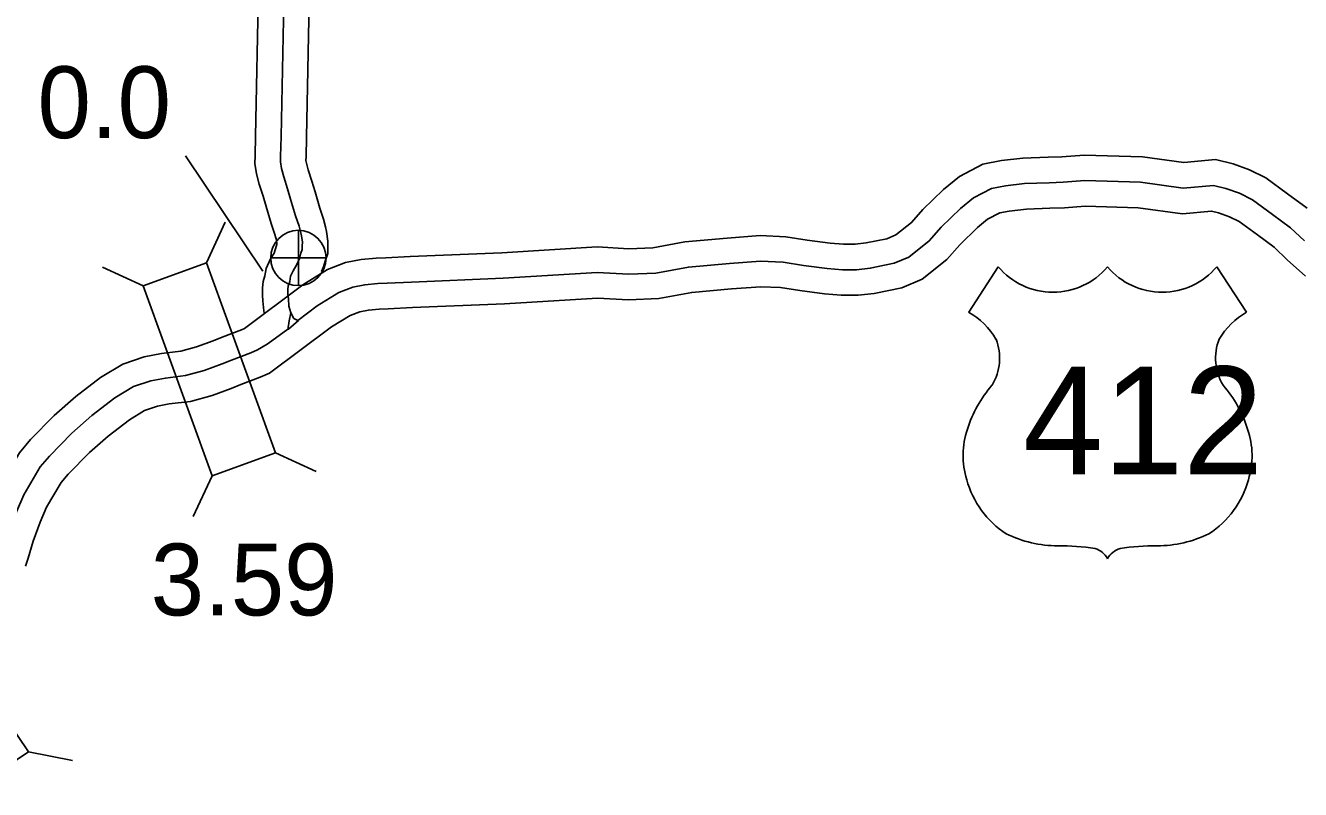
# Model space of a CAD drawing. Extents: x -83719 to 153526, y -11835 to 11446.
# Drawn here: x 9167.7 to 9417.8, y -981.2 to -831.4 of the extents above; entities that cross this region are included whole.
import ezdxf

# ---------------------------------------------------------------- set-up
doc = ezdxf.new("R2010")
doc.units = 0
for name, color, linetype in [('Level 11', 7, 'Continuous'), ('Level 15', 7, 'Continuous'), ('Level 20', 7, 'Continuous'), ('Level 22', 7, 'Continuous'), ('Level 25', 7, 'Continuous'), ('Level 26', 7, 'Continuous'), ('Level 58', 7, 'Continuous'), ('Level 59', 7, 'Continuous')]:
    doc.layers.add(name, color=color, linetype=linetype)

msp = doc.modelspace()

# ---------------------------------------------------------------- linework, layer by layer
at = {"layer": 'Level 11'}
for points in [[(9214.51, -887.73), (9214.4, -887.34), (9214.26, -885.39), (9214.17, -884.25), (9214.17, -882.82), (9214.31, -881.56), (9214.62, -880.45), (9214.89, -879.02), (9215.76, -877.13), (9216.43, -876.02), (9216.68, -875.41), (9216.93, -874.55), (9216.96, -874.48), (9216.97, -874.13), (9216.89, -873.53), (9216.82, -873.2), (9216.55, -872.19), (9215.9, -870.19), (9214.9, -866.86), (9214.31, -864.88), (9213.54, -862.52), (9213, -860.51), (9212.68, -858.49), (9212.72, -856.94), (9212.81, -853.09), (9213.4, -823.92)], [(9225.76, -879.62), (9226.13, -878.73), (9226.47, -877.58), (9226.97, -876.12), (9226.96, -874.67), (9227.01, -873.67), (9226.74, -871.79), (9226.54, -870.86), (9226.14, -869.34), (9225.44, -867.2), (9224.48, -864), (9223.86, -861.91), (9223.14, -859.68), (9222.8, -858.42), (9222.7, -857.84), (9222.72, -857.18), (9222.8, -853.29), (9223.41, -823.52)]]:
    msp.add_lwpolyline(points, dxfattribs=at)
at = {"layer": 'Level 15'}
for points in [[(9419.05, -867.22), (9415.21, -864.4), (9410.97, -861.3), (9407.76, -859.69), (9404.56, -858.54), (9401.07, -857.69), (9394.85, -858.24), (9386.76, -857.14), (9375.32, -856.81), (9370.92, -857.14), (9368.27, -857.25), (9363.28, -857.4), (9359.11, -857.9), (9355.48, -858.58), (9350.85, -861.02), (9347.75, -863.55), (9343.66, -867.5), (9341.47, -870.03), (9338.4, -872.46), (9336.6, -873.22), (9332.57, -874.03), (9330.4, -874.29), (9328.11, -874.3), (9325.49, -874.07), (9320.99, -873.48), (9316.79, -872.83), (9311.76, -872.59), (9305.34, -873.07), (9297.02, -873.8), (9290.75, -874.97), (9286.03, -875.17), (9279.82, -874.82), (9261.12, -875.95), (9243.16, -876.72), (9238.38, -876.94), (9236.45, -877.02), (9233.53, -877.27), (9230.48, -877.88), (9226.89, -879.25), (9222.08, -882.24), (9210.62, -890.81)], [(9418.77, -880.52), (9415.15, -877.33), (9412.61, -874.89), (9409.3, -872.47), (9405.74, -869.86), (9403.81, -868.89), (9401.68, -868.13), (9400.31, -867.8), (9394.62, -868.3), (9385.94, -867.12), (9375.55, -866.82), (9371.5, -867.12), (9368.63, -867.24), (9364.03, -867.39), (9360.63, -867.79), (9358.81, -868.13), (9356.4, -869.4), (9354.4, -871.03), (9350.93, -874.38), (9348.42, -877.28), (9343.54, -881.15), (9339.56, -882.82), (9334.15, -883.92), (9331, -884.29), (9327.7, -884.3), (9324.4, -884.02), (9319.57, -883.38), (9315.78, -882.79), (9311.9, -882.61), (9306.15, -883.04), (9298.37, -883.72), (9291.88, -884.93), (9285.96, -885.18), (9279.85, -884.84), (9261.64, -885.94), (9243.61, -886.71), (9238.81, -886.93), (9237.07, -887.01), (9234.94, -887.18), (9233.27, -887.52), (9231.35, -888.25), (9227.73, -890.5), (9215.57, -899.59)], [(9210.62, -890.81), (9210.03, -891.05), (9206.29, -892.5), (9204.48, -893.22), (9201.21, -894.41), (9198.13, -895.27), (9194.38, -895.7), (9190.99, -896.34), (9186.76, -897.78), (9182.4, -900.42), (9177.55, -904.14), (9173.34, -907.83), (9168.68, -912.59), (9166.5, -915.16), (9162.88, -921.3), (9161.29, -925.06), (9159.71, -929.33), (9158.67, -932.81), (9158.21, -934.2)], [(9215.57, -899.59), (9213.72, -900.35), (9209.95, -901.81), (9208.04, -902.57), (9204.27, -903.94), (9200.04, -905.12), (9195.88, -905.59), (9193.55, -906.04), (9191.01, -906.9), (9188.06, -908.69), (9183.89, -911.88), (9180.22, -915.1), (9176.07, -919.33), (9174.68, -920.97), (9171.83, -925.81), (9170.59, -928.74), (9169.2, -932.49), (9168.21, -935.83), (9167.69, -937.37)]]:
    msp.add_lwpolyline(points, dxfattribs=at)
at = {"layer": 'Level 20'}
for p, q in [((9203.17, -877.95), (9206.88, -869.97)), ((9190.76, -882.47), (9182.79, -878.75)), ((9216.72, -915.15), (9224.7, -918.87)), ((9204.32, -919.67), (9200.6, -927.65)), ((9168.25, -973.8), (9176.88, -975.48))]:
    msp.add_line(p, q, dxfattribs=at)
for points in [[(9216.72, -915.15), (9203.17, -877.95), (9190.76, -882.47), (9204.32, -919.67)], [(9135.16, -948.34), (9157.3, -981.18), (9168.25, -973.8), (9146.11, -940.96)]]:
    msp.add_lwpolyline(points, close=True, dxfattribs=at)
at = {"layer": 'Level 22'}
for p, q in [((9358.47, -878.69), (9352.7, -887.61)), ((9401.37, -878.69), (9407.14, -887.61))]:
    msp.add_line(p, q, dxfattribs=at)
for centre, radius, start, end in [((9369.22, -869.65), 14.04, 220.075, 319.6701), ((9390.62, -869.65), 14.04, 220.3299, 319.925), ((9345.16, -900.57), 14.99, 30.7809, 59.9883), ((9414.68, -900.57), 14.99, 120.0117, 149.2191), ((9348.46, -896.61), 10.28, 328.8105, 21.2108), ((9411.38, -896.61), 10.28, 158.7892, 211.1895), ((9375.33, -917.68), 23.97, 138.9565, 162.6913), ((9384.51, -917.68), 23.97, 17.3087, 41.0435), ((9367.42, -915.71), 15.84, 160.9576, 197.3819), ((9392.42, -915.71), 15.84, 342.6181, 19.0424), ((9370, -915.67), 18.33, 195.1074, 237.1312), ((9389.84, -915.67), 18.33, 302.8688, 344.8926), ((9370.34, -909.89), 23.53, 244.0771, 269.5779), ((9389.5, -909.89), 23.53, 270.4221, 295.9229), ((9370.88, -976.53), 43.11, 81.1942, 90.9539), ((9376.27, -937.88), 4.13, 28.0342, 72.9864), ((9383.57, -937.88), 4.13, 107.0136, 151.9658), ((9388.96, -976.53), 43.11, 89.0461, 98.8058)]:
    msp.add_arc(centre, radius, start, end, dxfattribs=at)
at = {"layer": 'Level 25'}
msp.add_line((9214.23, -879.58), (9199.04, -856.98), dxfattribs=at)
at = {"layer": 'Level 26'}
for p, q in [((9221.21, -882.4), (9221.21, -871.56)), ((9215.79, -876.98), (9226.63, -876.98))]:
    msp.add_line(p, q, dxfattribs=at)
msp.add_circle((9221.21, -876.98), 5.42, dxfattribs=at)
at = {"layer": 'Level 59'}
for points in [[(9221.09, -889.22), (9220.33, -888.82), (9219.72, -887.76), (9219.35, -886.46), (9219.24, -885.02), (9219.17, -884.06), (9219.17, -883.09), (9219.23, -882.52), (9219.5, -881.59), (9219.69, -880.55), (9220.18, -879.48), (9220.91, -878.28), (9221.41, -877.07), (9221.7, -876.07), (9221.96, -875.3), (9221.96, -874.57), (9221.99, -873.9), (9221.82, -872.66), (9221.68, -872.03), (9221.34, -870.76), (9220.67, -868.7), (9219.69, -865.43), (9219.08, -863.4), (9218.34, -861.1), (9217.9, -859.46), (9217.69, -858.16), (9217.72, -857.06), (9217.81, -853.19), (9218.41, -823.72)], [(9418.54, -873.65), (9415.83, -871.06), (9412.26, -868.43), (9408.35, -865.58), (9405.79, -864.29), (9403.12, -863.33), (9400.69, -862.74), (9394.74, -863.27), (9386.35, -862.13), (9375.43, -861.81), (9371.21, -862.13), (9368.45, -862.24), (9363.66, -862.4), (9359.87, -862.85), (9357.14, -863.36), (9353.63, -865.21), (9351.07, -867.29), (9347.3, -870.94), (9344.95, -873.65), (9340.97, -876.81), (9338.08, -878.02), (9333.36, -878.98), (9330.7, -879.29), (9327.91, -879.3), (9324.94, -879.04), (9320.28, -878.43), (9316.29, -877.81), (9311.83, -877.6), (9305.74, -878.06), (9297.7, -878.76), (9291.31, -879.95), (9285.99, -880.17), (9279.84, -879.83), (9261.38, -880.94), (9243.38, -881.72), (9238.59, -881.94), (9236.76, -882.01), (9234.24, -882.22), (9231.88, -882.7), (9229.12, -883.75), (9224.91, -886.37), (9221.09, -889.22)], [(9219.14, -891.06), (9219.4, -889.29), (9219.72, -887.76)], [(9221.23, -889.22), (9219.28, -890.93)], [(9219.14, -890.93), (9215.99, -893.24), (9215.06, -893.88), (9213.2, -895.02), (9211.87, -895.56), (9208.12, -897.01), (9206.26, -897.76), (9202.74, -899.04), (9199.09, -900.05), (9195.13, -900.51), (9192.27, -901.05), (9188.88, -902.2), (9185.23, -904.42), (9180.72, -907.87), (9176.78, -911.33), (9172.38, -915.82), (9170.59, -917.93), (9167.35, -923.42), (9165.94, -926.76), (9164.46, -930.77), (9163.44, -934.18), (9162.95, -935.65)]]:
    msp.add_lwpolyline(points, dxfattribs=at)

# ---------------------------------------------------------------- texts
at = {"layer": 'Level 22'}
msp.add_text('412', height=21.12, dxfattribs=at).set_placement((9363.35, -919.38))
at = {"layer": 'Level 25'}
msp.add_text('0.0', height=14.08, dxfattribs=at).set_placement((9170.05, -853.49))
at = {"layer": 'Level 58'}
msp.add_text('3.59', height=14.08, dxfattribs=at).set_placement((9192.24, -947.05))

doc.saveas('drawing.dxf')
